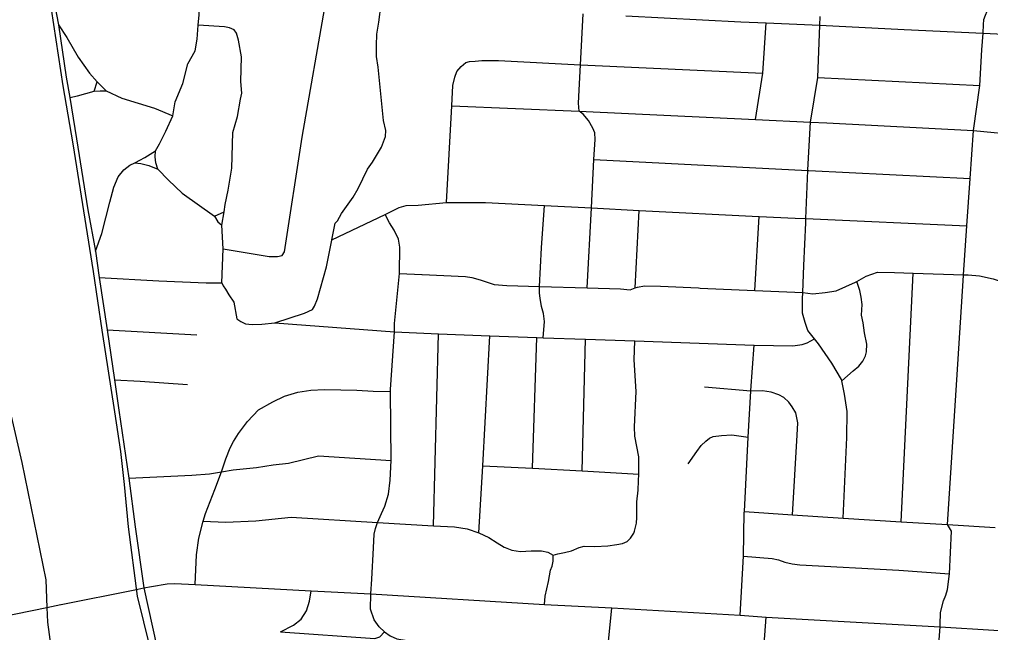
# Model space of a CAD drawing. Extents: x 1729596 to 1934326, y 644115 to 911751.
# Drawn here: x 1801847 to 1808624, y 739620 to 743901 of the extents above; entities that cross this region are included whole.
import ezdxf

# ---------------------------------------------------------------- set-up
doc = ezdxf.new("R2010")
doc.units = 0
for name, color, linetype in [('GM_X_City_Street', 7, 'Continuous'), ('GM_X_Corporation', 7, 'Continuous'), ('GM_X_County_Road', 7, 'Continuous'), ('GM_X_Township', 7, 'Continuous'), ('GM_X_US_Route', 7, 'Continuous')]:
    doc.layers.add(name, color=color, linetype=linetype)

msp = doc.modelspace()

# ---------------------------------------------------------------- linework, layer by layer
at = {"layer": 'GM_X_City_Street'}
for points in [[(1808572.3, 743808), (1808573.9, 743862.4), (1808578.3, 743901.4), (1808587.8, 743931.8), (1808600, 743957.9), (1808619.9, 743989.1), (1808641.7, 744014.3), (1808693.7, 744048.2), (1808753.1, 744085.3), (1808794.7, 744116.9), (1808814.3, 744146.1), (1808829.8, 744192.3), (1808836.6, 744308.6), (1808873.2, 744629.6), (1808882.6, 744685.8), (1808886.3, 744709.9), (1808873.7, 744771.8), (1808825, 744851.4), (1808808.5, 744895.3), (1808788, 744949.2), (1808765.5, 744999), (1808726.9, 745058.7), (1808639.9, 745175.9)], [(1802377.7, 742283.2), (1802422.8, 742405.6), (1802479.2, 742624.4), (1802506.2, 742730.3), (1802535.8, 742801), (1802574.7, 742850.9), (1802617.3, 742883.1), (1802652.9, 742900.4), (1802721.4, 742936), (1802797.8, 742982.9), (1802824.7, 743031.5), (1802869.9, 743121.8), (1802918.5, 743226.8), (1802933.7, 743326.4), (1802988.3, 743453.2), (1803022.8, 743589.9), (1803074.6, 743681.4), (1803087.4, 743763.6), (1803094.9, 743860.7), (1803100.9, 743932.7), (1803108.8, 744068.7)], [(1803679.9, 742253), (1803697.5, 742279.3), (1803821, 743078), (1803986.3, 744023.8), (1803986.3, 744054.5)], [(1804027.2, 742360.5), (1804027.4, 742361.4), (1804050.9, 742479.6), (1804066.7, 742493.8), (1804094.1, 742546.2), (1804176.8, 742659.3), (1804210.1, 742719.8), (1804276.6, 742854.8), (1804312, 742905.3), (1804374.9, 743010.2), (1804402.1, 743082.6), (1804403.6, 743124.7), (1804388.9, 743194.6), (1804349.6, 743568.3), (1804340, 743642), (1804338.9, 743718.8), (1804342.1, 743797.7), (1804354.9, 743882), (1804370.8, 744007.3)], [(1805808.8, 742026.6), (1805838.5, 742584.8), (1805856.6, 742923), (1805864.1, 743063.1), (1805863.6, 743109.1), (1805849.3, 743141), (1805818.8, 743194.8), (1805780.3, 743238.4), (1805754.2, 743260.2), (1805747.6, 743316.2), (1805752.7, 743406.4), (1805763.2, 743584.3), (1805780.5, 743939.6)], [(1806078.3, 743925.7), (1806880.4, 743884.9), (1807057.4, 743876.3), (1807433.3, 743859.8), (1808021.9, 743830.3), (1808572.2, 743805.1), (1809052.3, 743781.6)], [(1806983.3, 743202.3), (1807034, 743526.4), (1807057.4, 743876.3)], [(1807335, 742503.7), (1807335.3, 742510.1), (1807349.9, 742847.4), (1807350.1, 742851.4), (1807366.8, 743184.2), (1807417.7, 743495.2), (1807433.3, 743859.8), (1807435.9, 743920.5)], [(1802119, 743863.1), (1802178.9, 743775.4), (1802257.9, 743638.3), (1802335.1, 743526.3), (1802389, 743466.4), (1802416.7, 743437.8), (1802451.5, 743403), (1802562.6, 743351.8), (1802790, 743282.4), (1802918.5, 743226.8)], [(1803260.5, 742061), (1803268.3, 742298.9), (1803260.5, 742463.8), (1803277, 742556.7), (1803283.9, 742608.8), (1803303, 742709.4), (1803330, 742861.4), (1803335.4, 743110.6), (1803370.1, 743223.2), (1803390.8, 743343.6), (1803398.4, 743385.8), (1803391.5, 743467.8), (1803396.9, 743638.7), (1803375.5, 743757.2), (1803362.7, 743804.1), (1803345.6, 743827.6), (1803313.6, 743841.5), (1803278.4, 743848.9), (1803094.9, 743860.7)], [(1808272, 739674.1), (1808275.1, 739760.6), (1808296.8, 739841.9), (1808313.1, 739881.7), (1808323.9, 739921.5), (1808336.6, 740029.9), (1808352.8, 740328.1), (1808324.6, 740374.2), (1808389.9, 741384.6), (1808436.1, 742114.3), (1808436.4, 742118.6), (1808459.8, 742459.2), (1808482.5, 742790), (1808505.5, 743124.6), (1808548.8, 743438.8), (1808564.4, 743689.6), (1808572.2, 743805.1), (1808572.3, 743808)], [(1804930.1, 743573.4), (1804961.8, 743599.8), (1804987.7, 743606.1), (1805027.6, 743608.6), (1805073.5, 743615.1), (1805191.3, 743614.4), (1805763.2, 743584.3), (1807034, 743526.4)], [(1804828.1, 742622), (1804864, 743298.3), (1804871.6, 743440.5), (1804885, 743498.8), (1804898.6, 743537), (1804930.1, 743573.4)], [(1802369, 743400.4), (1802389, 743466.4)], [(1807417.7, 743495.2), (1808548.8, 743438.8)], [(1802199.7, 743355.3), (1802253.5, 743367.4), (1802369, 743400.4), (1802409.8, 743403), (1802451.5, 743403)], [(1804864, 743298.3), (1805754.2, 743260.2), (1806983.3, 743202.3), (1807366.8, 743184.2), (1807480.8, 743178.2), (1807481.2, 743178.2)], [(1807481.2, 743178.2), (1808505.5, 743124.6), (1808843, 743093.8)], [(1802812.6, 742854.4), (1802798.7, 742900.4), (1802794.4, 742941.2), (1802797.8, 742982.9)], [(1805856.6, 742923), (1807349.9, 742847.4), (1807357.1, 742847), (1807357.1, 742847)], [(1802652.9, 742900.4), (1802695.4, 742894.3), (1802749.2, 742880.5), (1802812.6, 742854.4), (1802887.7, 742778), (1802983.6, 742687.8), (1803207.5, 742527.2), (1803232.7, 742489), (1803260.5, 742463.8)], [(1807357.1, 742847), (1808482.5, 742790)], [(1804027.4, 742361.4), (1804400.5, 742540.1), (1804497.1, 742588.8), (1804546.9, 742601.4), (1804630.7, 742604.4), (1804828.1, 742622), (1805099.8, 742621.7), (1805511.5, 742602.2), (1805838.5, 742584.8), (1806171, 742567.2), (1807006, 742525), (1807010.1, 742524.8), (1807260, 742513.5)], [(1805503.1, 741678.4), (1805511.9, 741793), (1805505.3, 741847), (1805490.8, 741896.9), (1805482.2, 741954.9), (1805475.9, 741990.9), (1805475.6, 742037.2), (1805490.6, 742305.6), (1805511.5, 742602.2)], [(1803207.5, 742527.2), (1803277, 742556.7)], [(1804305.9, 739993), (1804318.5, 740211.6), (1804322.9, 740308.2), (1804331.2, 740347.1), (1804345.7, 740388.7), (1804372.8, 740452), (1804396.3, 740502.6), (1804423.4, 740585.7), (1804434.2, 740683.3), (1804441.5, 740820.7), (1804435.8, 741303.9), (1804436.5, 741318), (1804464.2, 741721), (1804465.6, 741779.1), (1804499.5, 742128.3), (1804499.9, 742132.1), (1804502, 742310.4), (1804493.4, 742366.4), (1804462.8, 742430.2), (1804430.3, 742481.9), (1804400.5, 742540.1)], [(1806144.4, 742026.9), (1806171, 742567.2)], [(1806978.3, 742008.7), (1807010.1, 742524.8)], [(1807260, 742513.5), (1807261.3, 742513.5), (1807335.3, 742510.1), (1808459.8, 742459.2)], [(1807595.2, 740420.1), (1807621.3, 740983.3), (1807623.4, 741163.6), (1807606.1, 741283.7), (1807585.2, 741378), (1807583.1, 741387.6), (1807516, 741501), (1807422.7, 741636.2), (1807395.6, 741670.9), (1807349.8, 741729.5), (1807331.3, 741785.4), (1807312.6, 741851.3), (1807311.6, 741949.5), (1807313.4, 741993.5), (1807321.1, 742182), (1807334.1, 742481.9), (1807335, 742503.7)], [(1802404.6, 742099.2), (1802819.5, 742076.6), (1803151.1, 742061), (1803178.9, 742061.9), (1803260.5, 742061), (1803270, 742040.2), (1803285.7, 742018.5), (1803308.2, 741979.4), (1803343.8, 741928.2), (1803365, 741810.7), (1803391.1, 741793), (1803425.2, 741775.4), (1803471.2, 741771.9), (1803539.1, 741772.6), (1803628.8, 741783.7), (1803835.8, 741850.1), (1803891.5, 741874.8), (1803905.2, 741899), (1803926.7, 741949.3), (1803990.2, 742174.4), (1804024.7, 742348.1), (1804027.2, 742360.5)], [(1803268.3, 742298.9), (1803590.1, 742246), (1803648, 742244.7), (1803679.9, 742253)], [(1804499.5, 742128.3), (1804656.3, 742120.5), (1804657.7, 742120.4)], [(1804657.7, 742120.4), (1804959.5, 742105.2), (1805005.4, 742099.8), (1805061.5, 742082.4), (1805125.7, 742063), (1805159.8, 742049.4), (1805247.7, 742044.4), (1805475.6, 742037.2), (1805808.8, 742026.6), (1806040.7, 742019.3), (1806108.7, 742014.1), (1806144.4, 742026.9), (1806160.4, 742032.7), (1806210.3, 742041.2), (1806320.1, 742038.5), (1806586.7, 742026.4), (1806597.7, 742025.9)], [(1806597.7, 742025.9), (1806978.3, 742008.7), (1807313.4, 741993.5), (1807383.1, 741984.3), (1807470.9, 741995.3), (1807546.6, 742006.2), (1807681.8, 742065.8), (1807691.1, 742071.1), (1807757.2, 742108.7), (1807834.9, 742135.7), (1807952.7, 742135), (1808084.5, 742130.5), (1808436.4, 742118.6), (1808442.1, 742118.4), (1808447.3, 742118.1), (1808467.2, 742116.8)], [(1808001, 740394.5), (1808084.5, 742130.5)], [(1808467.2, 742116.8), (1808546.1, 742111.6), (1808642.1, 742090.6), (1808716.3, 742065.4), (1808781.1, 742066.1), (1808818.1, 742066.5), (1809085.8, 742049.9), (1809455, 742027), (1809832.3, 742030.1)], [(1807585.2, 741378), (1807664.3, 741446.6), (1807703.9, 741481.1), (1807733.5, 741515.5), (1807751.1, 741551.7), (1807758.8, 741579.8), (1807760.2, 741634), (1807745.4, 741711.9), (1807734.7, 741783.9), (1807724.2, 741835.9), (1807725.8, 741874), (1807727.4, 741910.1), (1807720.9, 741962.1), (1807712.4, 742008.1), (1807691.1, 742071.1)], [(1803628.8, 741783.7), (1804464.2, 741721), (1804772.1, 741706.9), (1805129.5, 741692.9), (1805457.2, 741680), (1805503.1, 741678.4), (1805796.8, 741668.1), (1806142.4, 741656), (1806973.4, 741627.1), (1807245.1, 741622.2), (1807308.9, 741630.9), (1807344.7, 741643.3), (1807395.6, 741670.9)], [(1802458.4, 741732.9), (1803086, 741698.2)], [(1804736.1, 740365.2), (1804772.1, 741706.9)], [(1805052.4, 740317.3), (1805081.3, 740784.5), (1805129.5, 741692.9)], [(1805426.5, 740768.3), (1805457.2, 741680)], [(1805773.6, 740748.4), (1805796.8, 741668.1)], [(1806170.3, 740752.8), (1806170.3, 740847.8), (1806155.9, 740919.2), (1806141.4, 740991.5), (1806138.7, 741055.7), (1806152.2, 741303.3), (1806137.8, 741525.6), (1806142.4, 741656)], [(1806877.9, 739742.5), (1806899.6, 740152.8), (1806905.8, 740458.4), (1806906.2, 740464.5), (1806933.6, 740983.8), (1806950.7, 741306.8), (1806950.8, 741310.4), (1806973.4, 741627.1)], [(1802511.4, 741385.7), (1802690.2, 741376.1), (1803020.9, 741352.7)], [(1803074, 739956.4), (1803082.4, 740162.2), (1803098.1, 740279.6), (1803129.4, 740398.3), (1803145.9, 740452.1), (1803210.4, 740618.5), (1803256.8, 740742.6), (1803288.1, 740832.2), (1803318.3, 740909.9), (1803342, 740954.1), (1803375.5, 741010.3), (1803438.1, 741093.4), (1803514.7, 741175.4), (1803614.7, 741230.6), (1803698.1, 741271.6), (1803789.7, 741298.7), (1803881.4, 741311.7), (1803975.2, 741316.8), (1804091.1, 741314.1), (1804202.9, 741313.4), (1804316.8, 741306.7), (1804435.8, 741303.9)], [(1806950.7, 741306.8), (1806629.1, 741332.8)], [(1807243.2, 740442.8), (1807273.6, 740999.4), (1807278.7, 741085.7), (1807266, 741155.6), (1807239.6, 741197.4), (1807217.3, 741229.2), (1807181, 741260.9), (1807146.8, 741280.5), (1807092.7, 741297.9), (1807032.7, 741307.2), (1806950.7, 741306.8)], [(1806514.9, 740798.6), (1806573.9, 740883.4), (1806605.4, 740925.8), (1806637, 740956.2), (1806662.7, 740978.6), (1806688.6, 740988.9), (1806746.5, 740995.5), (1806818.3, 741000.3), (1806933.6, 740983.8)], [(1802610.2, 740699.4), (1802902.8, 740711.3), (1803049.5, 740718.9), (1803173.7, 740729.6), (1803256.8, 740742.6), (1803337.7, 740755.5), (1803501.6, 740772.6), (1803617.3, 740791.9), (1803725, 740803.1), (1803935.4, 740853.2), (1804441.5, 740820.7)], [(1805081.3, 740784.5), (1805426.5, 740768.3), (1805773.6, 740748.4), (1806170.3, 740725.8)], [(1806140.5, 740328.1), (1806154, 740383.3), (1806155.9, 740424.9), (1806155.9, 740465.5), (1806156.8, 740534.2), (1806164, 740614.6), (1806167.6, 740680.6), (1806170.3, 740725.8), (1806170.3, 740752.8)], [(1803129.4, 740398.3), (1803284.2, 740390.2), (1803496.4, 740399.5), (1803742.6, 740425.8), (1804345.7, 740388.7), (1804736.1, 740365.2), (1804882.5, 740358.9), (1804971.1, 740344.4), (1805052.4, 740317.3), (1805122.9, 740283), (1805181.6, 740247.7), (1805230.4, 740217), (1805236.9, 740214.4)], [(1806906.2, 740464.5), (1807243.2, 740442.8), (1807595.2, 740420.1), (1808001, 740394.5), (1808324.6, 740374.2), (1808656.2, 740354.2)], [(1805236.9, 740214.4), (1805282.8, 740196.2), (1805343.4, 740187.2), (1805419.3, 740190.8), (1805489.8, 740191.7), (1805535, 740182.6), (1805571.1, 740161.9), (1805605.5, 740170.9), (1805650.7, 740180), (1805700.4, 740191.7), (1805753.7, 740213.4), (1805787.1, 740223.3), (1805863.1, 740222.4), (1805954.3, 740226.9), (1806015.8, 740235.1), (1806055.5, 740242.3), (1806088.1, 740256.8), (1806110.7, 740278.4), (1806134.2, 740314.6), (1806140.5, 740328.1)], [(1805510.6, 739817.5), (1805516, 739874.5), (1805539.5, 739976.6), (1805552.2, 740055.2), (1805563.9, 740085), (1805571.1, 740119.4), (1805571.1, 740161.9)], [(1806899.6, 740152.8), (1807100.3, 740136.5), (1807143.7, 740127.5), (1807188.8, 740111.2), (1807239.4, 740100.4), (1807293.7, 740093.2), (1807984.1, 740055.2), (1808336.6, 740029.9)], [(1802768.1, 739941.5), (1802878.8, 739961.6), (1802931.7, 739964), (1803074, 739956.4), (1803883.6, 739911.1), (1804300, 739891.8), (1805510.6, 739817.5), (1805982.3, 739794), (1806877.9, 739742.5), (1807058.7, 739728.1), (1808271.5, 739661.2), (1808647.5, 739637.7), (1809119.2, 739616)], [(1804393.9, 739624.6), (1804357.8, 739659.5), (1804322.9, 739708.9), (1804297.6, 739784.7), (1804300, 739891.8), (1804305.9, 739993)], [(1802138.8, 739815.8), (1802651.6, 739919)], [(1803669.4, 739625.9), (1803760.9, 739672.8), (1803813.8, 739714.9), (1803851.1, 739772.7), (1803871.6, 739838.8), (1803883.6, 739911.1)], [(1801677.2, 739723.1), (1801706.2, 739728.6), (1802039.3, 739795.7), (1802137, 739815.4), (1802138.8, 739815.8)], [(1805917.1, 738817.9), (1805917.4, 738824.5), (1805932.3, 739144.5), (1805946.3, 739442.1), (1805982.3, 739794)], [(1806936.2, 737549.8), (1806953.1, 737863.1), (1806968.2, 738143.6), (1806984.7, 738450.8), (1807001.2, 738756.3), (1807018.5, 739077.2), (1807035.2, 739413.5), (1807058.7, 739728.1)], [(1808249.8, 739354.9), (1808271.5, 739661.2), (1808272, 739674.1)], [(1803669.4, 739625.9), (1804327.7, 739580.1), (1804361.4, 739590.9), (1804393.9, 739624.6), (1804433.6, 739596.9), (1804480.5, 739577.7), (1804540, 739566.3), (1804700.8, 739551.8), (1804751.4, 739533.8), (1804809.3, 739504.9), (1804849, 739541), (1804892.4, 739551.8), (1805622.6, 739499.4), (1805946.3, 739442.1), (1807035.2, 739413.5), (1808248, 739330.4)]]:
    msp.add_lwpolyline(points, dxfattribs=at)
at = {"layer": 'GM_X_Corporation'}
msp.add_lwpolyline([(1801772.2, 747358.7), (1801849.4, 746636.5), (1801865.9, 746503.7), (1801899.8, 746272.8), (1801945.8, 745929.9), (1802018.7, 745382.1), (1802025.6, 745239.8), (1802005.7, 744894.3), (1801995.3, 744698.6), (1801990.1, 744508), (1802009.6, 744316.2), (1802067.8, 743972.5), (1802151.1, 743436.9), (1802218.8, 743031.5), (1802361.2, 742140), (1802422, 741731.2), (1802509.9, 741161.4), (1802552, 740884), (1802578.9, 740653), (1802605.9, 740359.4), (1802668.5, 739873.7), (1802844.5, 739158.1)], dxfattribs=at)
at = {"layer": 'GM_X_County_Road'}
msp.add_lwpolyline([(1802651.6, 739919), (1802716, 739932), (1802768.1, 739941.5)], dxfattribs=at)
at = {"layer": 'GM_X_Township'}
msp.add_lwpolyline([(1801651.5, 741717.2), (1801865, 740808.3), (1802030.3, 739989), (1802039.3, 739795.7), (1802044.1, 739693), (1802085.4, 739383.1), (1802092.3, 738887.4), (1802113, 738336.6), (1802078.6, 737710), (1802002.9, 737090.3), (1801913.4, 736618.7), (1801844.5, 736336.4)], dxfattribs=at)
at = {"layer": 'GM_X_US_Route'}
for points in [[(1802029, 744408.2), (1802039.1, 744329.3), (1802069.5, 744131.3), (1802119, 743863.1), (1802173.7, 743497.7), (1802199.7, 743355.3), (1802245.7, 743066.2), (1802324.7, 742572.3), (1802377.7, 742283.2), (1802404.6, 742099.2), (1802458.4, 741732.9), (1802511.4, 741385.7), (1802540.1, 741172.2), (1802610.2, 740699.4), (1802654.5, 740359.4), (1802716, 739932)], [(1802716, 739932), (1802716, 739932), (1802900.6, 739089)]]:
    msp.add_lwpolyline(points, dxfattribs=at)

doc.saveas('drawing.dxf')
